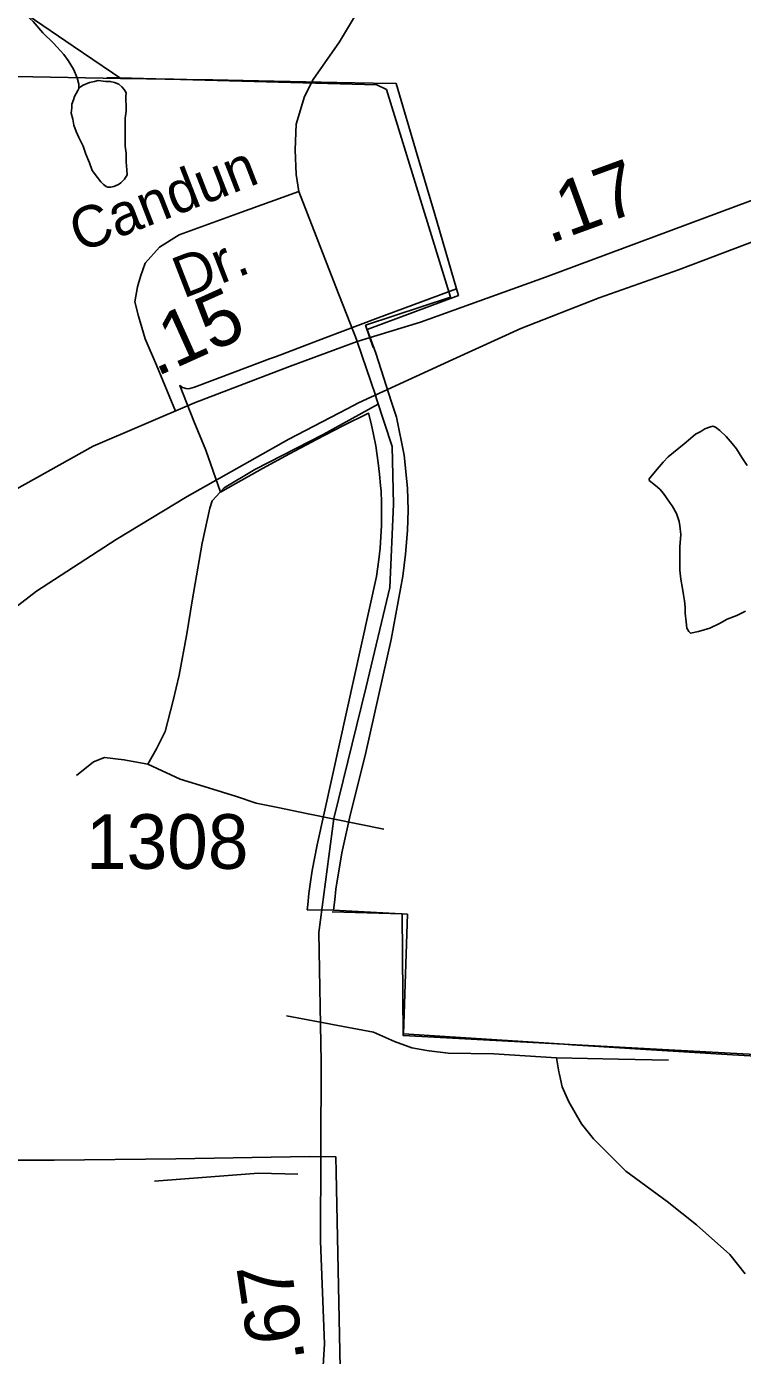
# Model space of a CAD drawing. Extents: x 2001466 to 2224147, y 644118 to 847247.
# Drawn here: x 2050136 to 2051774, y 729288 to 732330 of the extents above; entities that cross this region are included whole.
import ezdxf

# ---------------------------------------------------------------- set-up
doc = ezdxf.new("R2010")
doc.units = 0
for name, color, linetype in [('Exist Boundary Political City Limit New', 7, 'Continuous'), ('Exist Boundary Political City Limit Old', 7, 'Continuous'), ('Exist Hydrographic Misc Water Feature', 7, 'Continuous'), ('Exist Railroad Mainline', 7, 'Continuous'), ('Exist Road Non-System Type 51', 7, 'Continuous'), ('Exist Road Non-System Type 51 Label', 7, 'Continuous'), ('Exist Road Secondary Mileage Hundredths English Label', 7, 'Continuous'), ('Exist Road Secondary Type 51 Attributed', 7, 'Continuous'), ('Exist Road Secondary Type 51 Number Label', 7, 'Continuous'), ('Map Preparation Boundary City Limit Buffer Line', 7, 'Continuous')]:
    doc.layers.add(name, color=color, linetype=linetype)

msp = doc.modelspace()

# ---------------------------------------------------------------- linework, layer by layer
at = {"layer": 'Exist Boundary Political City Limit New'}
for points in [[(2050351.2, 732211.8), (2050332.6, 732224.5), (2050242.5, 732285.9), (2050139.5, 732356.1)], [(2050074.5, 732216.6), (2050150.1, 732215.2), (2050351.2, 732211.8)], [(2051119.5, 731730.4), (2051068.9, 731903.1), (2051029.6, 732036.7), (2050981.6, 732200.1), (2050928.9, 732200.9), (2050845.4, 732202.3), (2050774.4, 732204), (2050666.1, 732206.4), (2050561.6, 732208.2), (2050531.8, 732208.8), (2050473, 732209.8), (2050452.5, 732210.1), (2050410, 732210.8), (2050382, 732211.3), (2050358.8, 732211.7), (2050351.2, 732211.8)], [(2050351.2, 732211.8), (2050358.8, 732211.7), (2050382, 732211.3), (2050410, 732210.8), (2050452.5, 732210.1), (2050473, 732209.8), (2050531.8, 732208.8), (2050561.6, 732208.2), (2050666.1, 732206.4), (2050774.4, 732204), (2050845.4, 732202.3), (2050928.9, 732200.9), (2050981.6, 732200.1), (2051029.6, 732036.7), (2051068.9, 731903.1), (2051119.5, 731730.4)], [(2051119.5, 731730.4), (2050940.5, 731663.4), (2050819.1, 731617.8), (2050705, 731574.7), (2050691.5, 731569.6), (2050613.2, 731540.1), (2050520.2, 731504.8), (2050509.2, 731501.6), (2050505.2, 731501.4), (2050500.2, 731501.8), (2050495.5, 731503.1), (2050492.8, 731504.2), (2050486, 731508.6), (2050518.5, 731427.1), (2050545.9, 731360.4), (2050579.8, 731264.6), (2050614.5, 731284.6), (2050675.5, 731318.8), (2050737, 731352.2), (2050798.9, 731384.9), (2050861.1, 731416.8), (2050918.4, 731445.1), (2050924.2, 731421.7), (2050929.9, 731396.2), (2050934.8, 731370.7), (2050940.6, 731331.9), (2050943.6, 731305.9), (2050946, 731279.9), (2050946.8, 731267), (2050947.9, 731240.9), (2050948.2, 731214.7), (2050947.9, 731188.5), (2050945.9, 731149.5), (2050944.8, 731136.4), (2050942.1, 731110.4), (2050936.8, 731071.3), (2050800.4, 730457.1), (2050789.1, 730398.4), (2050785.1, 730372), (2050781.9, 730345.7), (2050779, 730319.3), (2050778.1, 730308.6), (2050838.2, 730307.1)], [(2050838.2, 730307.1), (2050840.8, 730331.2), (2050843.6, 730355.2), (2050856.8, 730438.6), (2050875.5, 730521.1), (2050912, 730668.4), (2050970.4, 730926.8), (2050996.5, 731072.1), (2051003.1, 731122.2), (2051007.6, 731176.4), (2051008.9, 731223.3), (2051007.5, 731273.7), (2050999.9, 731348.9), (2050982.6, 731435.9), (2050971.2, 731470.9), (2050934.8, 731582.9), (2050915.4, 731636.6), (2051124.1, 731714.8), (2051119.5, 731730.4)], [(2051845.9, 729970.7), (2051751.4, 729976.4), (2051528.4, 729990), (2051433.5, 729996.1), (2051383.5, 729999.4), (2051366.6, 730000.4), (2050998.5, 730024.3), (2051007.1, 730298.2), (2050838.2, 730307.1)], [(2050838.2, 730307.1), (2051007.1, 730298.2), (2050998.5, 730024.3), (2051366.6, 730000.4), (2051383.5, 729999.4), (2051433.5, 729996.1), (2051528.4, 729990), (2051751.4, 729976.4), (2051845.9, 729970.7)], [(2050856.4, 729111.1), (2050843.9, 729707.4), (2050843.2, 729742.8), (2050783.2, 729743.8), (2050477.6, 729738.3), (2050198.4, 729735.2), (2050000, 729735.2)]]:
    msp.add_lwpolyline(points, dxfattribs=at)
at = {"layer": 'Exist Boundary Political City Limit Old'}
for points in [[(2050319.6, 732213.8), (2050937.4, 732197.4), (2050959.2, 732186.7)], [(2050959.2, 732186.7), (2051106, 731711.2), (2050911.6, 731646.5)], [(2050911.6, 731646.5), (2050928.7, 731595.9)], [(2050834.7, 730303.3), (2050995.2, 730298.9), (2050997.8, 730020.2), (2051845.6, 729974.4), (2051851.7, 729857.7)]]:
    msp.add_lwpolyline(points, dxfattribs=at)
at = {"layer": 'Exist Hydrographic Misc Water Feature'}
for points in [[(2050255.3, 732188.7), (2050255.3, 732198.8), (2050251.2, 732212.8), (2050243, 732232.7), (2050231.1, 732252.7), (2050221, 732266.5), (2050196.9, 732292.4), (2050172.9, 732316.3), (2050150.9, 732342.4), (2050137.2, 732354.2), (2050117.1, 732374.3), (2050094.9, 732392.3), (2050077.1, 732404.3), (2050058.6, 732414.4), (2050022.6, 732430), (2049984.8, 732445.8), (2049968.8, 732451.9), (2049934.8, 732462), (2049888.7, 732475.9), (2049866.9, 732482), (2049847, 732487.9), (2049826.9, 732497.8), (2049806.8, 732511.8)], [(2050255.3, 732188.7), (2050253.2, 732184.5), (2050245, 732170.7), (2050243.2, 732162.5), (2050239.5, 732152.5), (2050239.3, 732144.4), (2050237.5, 732132.5), (2050241.6, 732118.5), (2050243.4, 732104.5), (2050249.1, 732090.6), (2050255.3, 732076.7), (2050265.5, 732056.9), (2050271.5, 732038.6), (2050279.7, 732018.7), (2050285.6, 732000.7), (2050297.7, 731984.7), (2050305.9, 731974.9), (2050311.7, 731968.7), (2050317.8, 731964.6), (2050321.7, 731962.8), (2050327.7, 731962.7), (2050335.7, 731964.7), (2050345.7, 731968.9), (2050351.5, 731972.8), (2050359.7, 731980.9), (2050365.6, 731991), (2050365.4, 732002.8), (2050363.8, 732020.9), (2050363.6, 732040.8), (2050361.3, 732057), (2050361.3, 732072.8), (2050361.5, 732089), (2050361.3, 732108.9), (2050361.3, 732120.7), (2050363.6, 732136.9), (2050363.4, 732148.7), (2050363.1, 732163), (2050363.1, 732170.7), (2050363.4, 732178.8), (2050359, 732186.7), (2050353.3, 732192.9), (2050346.9, 732198.6), (2050337.1, 732202.6), (2050327.3, 732204.9), (2050317, 732204.8), (2050299.2, 732206.7), (2050291.2, 732204.7), (2050279.3, 732202.8), (2050265.1, 732196.5), (2050259.4, 732192.5), (2050255.3, 732188.7)], [(2051784.8, 731325.5), (2051772.5, 731343.6), (2051760.4, 731363.7), (2051750.5, 731375.7), (2051736.6, 731391.6), (2051722.4, 731405.6), (2051712.2, 731413.6), (2051706.6, 731415.7), (2051698.7, 731413.6), (2051688.2, 731409.5), (2051678.8, 731403.2), (2051666.7, 731397.4), (2051654.8, 731387.4), (2051640.4, 731375.4), (2051616.2, 731355.5), (2051604.3, 731345.2), (2051592.6, 731333.1), (2051578.9, 731317.4), (2051560.9, 731295.4), (2051560.7, 731291.3), (2051574.8, 731279.4), (2051584.8, 731271.5), (2051593.1, 731261.3), (2051600.6, 731251.2), (2051608.8, 731239.4), (2051612.9, 731233.5), (2051622.8, 731215.4), (2051629.1, 731197.4), (2051630.8, 731187.4), (2051633, 731167.2), (2051631, 731139.5), (2051631, 731111.5), (2051630.8, 731085.6), (2051633, 731065.4), (2051636.9, 731043.7), (2051639.4, 731029.5), (2051641.2, 731015.4), (2051643.1, 731001.3), (2051643.3, 730987.6), (2051645.1, 730967.4), (2051647, 730953.3), (2051651.3, 730945.4), (2051655.2, 730941.5), (2051673.4, 730945.7), (2051699.3, 730953.5), (2051721.4, 730963.5), (2051739.3, 730973.8), (2051761, 730981.9), (2051781.3, 730991.8)]]:
    msp.add_lwpolyline(points, dxfattribs=at)
at = {"layer": 'Exist Railroad Mainline'}
for points in [[(2050869.4, 731455.3), (2050895.3, 731468.7), (2051111.4, 731568.3), (2051266.8, 731639.1), (2051446.3, 731709.4), (2051627.6, 731773.7), (2051684.1, 731795.1), (2051823.1, 731847.7), (2051991.5, 731910.3), (2052052.9, 731933.1), (2052306.8, 732025.9), (2052568.9, 732126.5), (2052745.4, 732190.2), (2052809.1, 732213.2), (2052830.3, 732220.8), (2052846.9, 732226.8), (2052851.5, 732228.6), (2052914.8, 732252.5), (2053123.1, 732331.2)], [(2048605.1, 729407.4), (2048673.3, 729514.1), (2048778.4, 729665.9), (2048871, 729794), (2048940.9, 729884.6), (2049078.2, 730047.8), (2049201.2, 730193.3), (2049297.3, 730295.3), (2049430, 730426.6), (2049558.5, 730548), (2049686.7, 730659.4), (2049796.7, 730753.1), (2049896.3, 730831.1), (2050026.4, 730936.4), (2050158.5, 731037.8), (2050340.9, 731156), (2050502.9, 731254.7), (2050735.6, 731386), (2050869.4, 731455.3)]]:
    msp.add_lwpolyline(points, dxfattribs=at)
at = {"layer": 'Exist Road Non-System Type 51'}
for p, q in [((2050828, 730047.1), (2050730.7, 730065.3)), ((2050835.9, 730045.6), (2050828, 730047.1))]:
    msp.add_line(p, q, dxfattribs=at)
for points in [[(2050977.5, 732487.3), (2050902, 732379.2), (2050851.9, 732295.4), (2050791.4, 732209), (2050772, 732170.1)], [(2050772, 732170.1), (2050752.5, 732107.4), (2050750.4, 732048.2), (2050752.5, 731992), (2050759, 731953.1)], [(2050759, 731953.1), (2050627.3, 731905.6), (2050484.8, 731853.8), (2050439.5, 731825.2), (2050407.1, 731788.5), (2050396.3, 731758.3), (2050389.8, 731734.5), (2050383.3, 731699.9), (2050392, 731667.5), (2050407.1, 731615.7), (2050433, 731555.2), (2050476.4, 731450.1)], [(2050759, 731953.1), (2050843.2, 731734.9), (2050892.4, 731610)], [(2050940.6, 731466.2), (2050814.7, 731396.6), (2050658.4, 731316.4), (2050587.8, 731274.2), (2050560.6, 731244.3), (2050555.1, 731228), (2050537.5, 731147.7), (2050514.4, 731015.8), (2050502.1, 730939.8), (2050484.5, 730845.8), (2050470.9, 730787.3), (2050452.5, 730716.5), (2050432.7, 730676.8), (2050412.8, 730642.1)], [(2050412.8, 730642.1), (2050358.3, 730652), (2050313.6, 730656.9), (2050288.8, 730647), (2050249.9, 730615.9)], [(2050953.4, 730493.2), (2050779.8, 730527.9), (2050710.4, 730542.8), (2050660.8, 730552.7), (2050616.2, 730567.6), (2050551.7, 730587.5), (2050487.2, 730607.3), (2050412.8, 730642.1)], [(2051051.7, 729986.2), (2051017.1, 729992.1), (2050977.4, 730007), (2050929.9, 730027.9), (2050835.9, 730045.6)], [(2051348.7, 729969.4), (2051204.9, 729978.3), (2051100.9, 729980.4), (2051057, 729985.3), (2051051.7, 729986.2)], [(2051604.6, 729964.1), (2051490.6, 729966.5), (2051348.7, 729969.4)], [(2051355.3, 729931.3), (2051354, 729937.3), (2051348.7, 729969.4)], [(2051780.6, 729474.5), (2051745.5, 729519.2), (2051668.9, 729586.8), (2051602, 729640.2), (2051507.4, 729710.1), (2051432.9, 729783.6), (2051405.6, 729818.2), (2051376.6, 729868.8), (2051361.3, 729903.1), (2051355.3, 729931.3)], [(2050756.8, 729702.8), (2050666.2, 729705), (2050428.4, 729686.9)]]:
    msp.add_lwpolyline(points, dxfattribs=at)
at = {"layer": 'Exist Road Secondary Type 51 Attributed'}
for points in [[(2057114.5, 735675), (2057075.8, 735513.9), (2057046.9, 735299), (2057051.7, 735065.5), (2057050.1, 734889.1), (2057017.9, 734724.9), (2056979.3, 734602.5), (2056918.1, 734470.4), (2056844.1, 734364.1), (2056699.3, 734225.7), (2056581.8, 734140.3), (2056277.7, 733996.2), (2055843.2, 733841.6), (2055284.8, 733593.6), (2053788.2, 732757.4), (2053295.2, 732507.2), (2052877.7, 732333), (2052444.7, 732176.4), (2051936.1, 731985.1), (2051323.5, 731756.9), (2051037.2, 731654), (2050892.6, 731609.7)], [(2050892.6, 731609.7), (2050737.2, 731552.4), (2050519.9, 731468.7), (2050288.2, 731369.7), (2050106.4, 731268.2)], [(2050934, 731486.5), (2050892.6, 731609.7)], [(2050403.2, 728625.2), (2050526.4, 728706.9), (2050634.2, 728810), (2050721.1, 728921.1), (2050771, 729040.3), (2050808, 729165.1), (2050817.6, 729314.8), (2050808, 729549.9), (2050809.6, 729960.6), (2050804.7, 730256.1), (2050838.5, 730517), (2050912.6, 730818.9), (2050967.3, 731046), (2050975.3, 731236.8), (2050972.1, 731368.9), (2050936.7, 731478.4), (2050934, 731486.5)]]:
    msp.add_lwpolyline(points, dxfattribs=at)
at = {"layer": 'Map Preparation Boundary City Limit Buffer Line'}
for points in [[(2050351.2, 732211.8), (2050332.6, 732224.5), (2050242.5, 732285.9), (2050139.5, 732356.1)], [(2050074.5, 732216.6), (2050150.1, 732215.2), (2050351.2, 732211.8)], [(2051119.5, 731730.4), (2051068.9, 731903.1), (2051029.6, 732036.7), (2050981.6, 732200.1), (2050928.9, 732200.9), (2050845.4, 732202.3), (2050774.4, 732204), (2050666.1, 732206.4), (2050561.6, 732208.2), (2050531.8, 732208.8), (2050473, 732209.8), (2050452.5, 732210.1), (2050410, 732210.8), (2050382, 732211.3), (2050358.8, 732211.7), (2050351.2, 732211.8)], [(2050351.2, 732211.8), (2050358.8, 732211.7), (2050382, 732211.3), (2050410, 732210.8), (2050452.5, 732210.1), (2050473, 732209.8), (2050531.8, 732208.8), (2050561.6, 732208.2), (2050666.1, 732206.4), (2050774.4, 732204), (2050845.4, 732202.3), (2050928.9, 732200.9), (2050981.6, 732200.1), (2051029.6, 732036.7), (2051068.9, 731903.1), (2051119.5, 731730.4)], [(2051119.5, 731730.4), (2050940.5, 731663.4), (2050819.1, 731617.8), (2050705, 731574.7), (2050691.5, 731569.6), (2050613.2, 731540.1), (2050520.2, 731504.8), (2050509.2, 731501.6), (2050505.2, 731501.4), (2050500.2, 731501.8), (2050495.5, 731503.1), (2050492.8, 731504.2), (2050486, 731508.6), (2050518.5, 731427.1), (2050545.9, 731360.4), (2050579.8, 731264.6), (2050614.5, 731284.6), (2050675.5, 731318.8), (2050737, 731352.2), (2050798.9, 731384.9), (2050861.1, 731416.8), (2050918.4, 731445.1), (2050924.2, 731421.7), (2050929.9, 731396.2), (2050934.8, 731370.7), (2050940.6, 731331.9), (2050943.6, 731305.9), (2050946, 731279.9), (2050946.8, 731267), (2050947.9, 731240.9), (2050948.2, 731214.7), (2050947.9, 731188.5), (2050945.9, 731149.5), (2050944.8, 731136.4), (2050942.1, 731110.4), (2050936.8, 731071.3), (2050800.4, 730457.1), (2050789.1, 730398.4), (2050785.1, 730372), (2050781.9, 730345.7), (2050779, 730319.3), (2050778.1, 730308.6), (2050838.2, 730307.1)], [(2050838.2, 730307.1), (2050840.8, 730331.2), (2050843.6, 730355.2), (2050856.8, 730438.6), (2050875.5, 730521.1), (2050912, 730668.4), (2050970.4, 730926.8), (2050996.5, 731072.1), (2051003.1, 731122.2), (2051007.6, 731176.4), (2051008.9, 731223.3), (2051007.5, 731273.7), (2050999.9, 731348.9), (2050982.6, 731435.9), (2050971.2, 731470.9), (2050934.8, 731582.9), (2050915.4, 731636.6), (2051124.1, 731714.8), (2051119.5, 731730.4)], [(2051845.9, 729970.7), (2051751.4, 729976.4), (2051528.4, 729990), (2051433.5, 729996.1), (2051383.5, 729999.4), (2051366.6, 730000.4), (2050998.5, 730024.3), (2051007.1, 730298.2), (2050838.2, 730307.1)], [(2050838.2, 730307.1), (2051007.1, 730298.2), (2050998.5, 730024.3), (2051366.6, 730000.4), (2051383.5, 729999.4), (2051433.5, 729996.1), (2051528.4, 729990), (2051751.4, 729976.4), (2051845.9, 729970.7)], [(2050856.4, 729111.1), (2050843.9, 729707.4), (2050843.2, 729742.8), (2050783.2, 729743.8), (2050477.6, 729738.3), (2050198.4, 729735.2), (2050000, 729735.2)]]:
    msp.add_lwpolyline(points, dxfattribs=at)

# ---------------------------------------------------------------- texts
at = {"layer": 'Exist Road Non-System Type 51 Label'}
for s, p in [('Candun', (2050257.3, 731812.3)), ('Dr.', (2050494.2, 731707.3))]:
    msp.add_text(s, height=95, rotation=21.2056, dxfattribs=at).set_placement(p)
at = {"layer": 'Exist Road Secondary Mileage Hundredths English Label'}
for s, rotation, p in [('.17', 20.0311, (2051331.9, 731832.7)), ('.15', 24.2558, (2050432.5, 731528.2)), ('.67', 98.418, (2050773.3, 729277.9))]:
    msp.add_text(s, height=125, rotation=rotation, dxfattribs=at).set_placement(p)
at = {"layer": 'Exist Road Secondary Type 51 Number Label'}
msp.add_text('1308', height=125, dxfattribs=at).set_placement((2050271.6, 730402.1))

doc.saveas('drawing.dxf')
